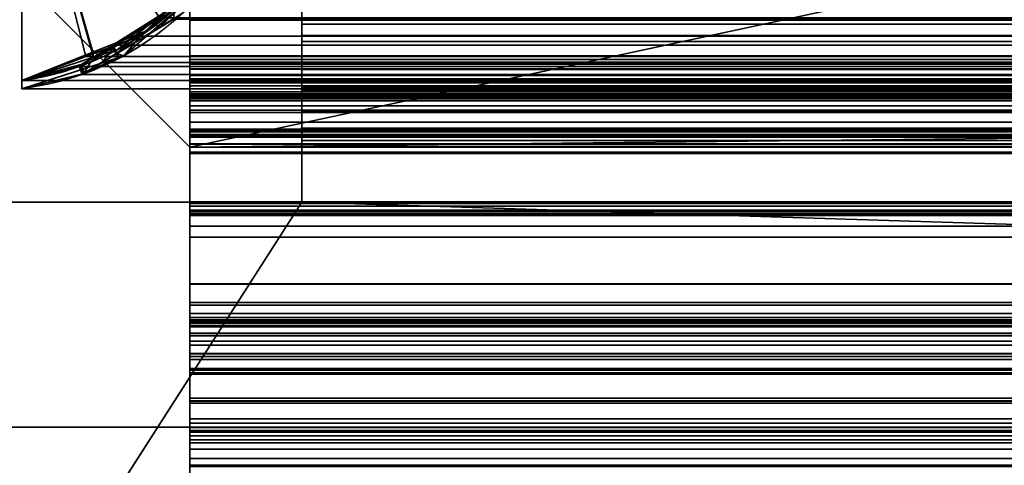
# Model space of a CAD drawing. Header units: millimetres. Extents: x -503 to 6703, y -110 to 249.
# Tile 687 of 1056: x 2599 to 2617, y -1 to 7. Entities that reach past the tile are written whole.
import ezdxf

# ---------------------------------------------------------------- set-up
doc = ezdxf.new("R2010")
doc.units = ezdxf.units.MM
doc.layers.add('151', color=7, linetype='Continuous', true_color=0xffffff)

# ---------------------------------------------------------------- blocks, each defined once
blk = doc.blocks.new('UG_SURFACE_003')
at = {"layer": '151', "color": 252, "linetype": 'Continuous', "lineweight": 35}
for points in [[(3602.5, -9.3, 2212.25), (3602.5, 230.4, 2212.25), (2397.5, 230.4, 2212.25), (2397.5, -9.3, 2212.25)], [(2547.5, -9.3, 2062.25), (2547.5, 230.4, 2062.25), (3452.5, 230.4, 2062.25), (3452.5, -9.3, 2062.25)]]:
    blk.add_3dface(points, dxfattribs=at)
blk = doc.blocks.new('UG_SURFACE_213')
at = {"layer": '151', "color": 35, "linetype": 'Continuous', "lineweight": 35}
for points in [[(2591, 0, 2), (3409, 0, 2), (3409, -2), (2591, -2)], [(2591, 0, 2), (2635.018, 0, 999.334), (2646, 0, 997)], [(2591, 0, 1027), (2619.148, 0, 1026.822), (2620.322, 0, 1015.657)], [(2646, 0, 997), (2656.982, 0, 999.334), (3409, 0, 2), (2591, 0, 2)], [(2620.322, 0, 1015.657), (2625.935, 0, 1005.934), (2591, 0, 2), (2591, 0, 1027)], [(2625.935, 0, 1005.934), (2635.018, 0, 999.334), (2591, 0, 2)], [(2591, 0, 1027), (2619.148, 0, 1106.822), (2620.322, 0, 1095.657)], [(2620.322, 0, 1095.657), (2630.13, 0, 1045.843), (2622.617, 0, 1037.5), (2591, 0, 1027)], [(2591, 0, 2017), (2630.13, 0, 1125.843), (2622.617, 0, 1117.5)], [(2591, 0, 2017), (2651.614, 0, 1130.41), (2640.386, 0, 1130.41)], [(2622.617, 0, 1037.5), (2619.148, 0, 1026.822), (2591, 0, 1027)], [(2640.386, 0, 1130.41), (2630.13, 0, 1125.843), (2591, 0, 2017)], [(2622.617, 0, 1117.5), (2619.148, 0, 1106.822), (2591, 0, 1027), (2591, 0, 2017)], [(2661.87, 0, 1125.843), (2651.614, 0, 1130.41), (2591, 0, 2017), (3409, 0, 2017)], [(3409, -9, 2017), (3409, 0, 2017), (2591, 0, 2017), (2591, -9, 2017)]]:
    blk.add_3dface(points, dxfattribs=at)
blk = doc.blocks.new('UG_SURFACE_267')
at = {"layer": '151', "color": 7, "linetype": 'Continuous', "lineweight": 35}
for points in [[(2600.685, 6.672, -5.75), (2601.441, 7.133, -5.75), (2602.218, 7.843, 2005.032)], [(2602.218, 7.843, 2005.032), (2600.82, 6.631, 2006.43), (2600.685, 6.672, -5.75)], [(2602.106, 7.91, 2005.144), (2601.115, 6.984, 2006.135), (2600.82, 6.631, 2006.43), (2602.218, 7.843, 2005.032)], [(2601.115, 6.984, 2006.135), (2602.106, 7.91, 2005.144), (2602.075, 7.902, -5.75)], [(2601.115, 6.984, 2006.135), (2602.075, 7.902, -5.75), (2601.886, 7.614, -5.75)], [(2602.218, 7.843, 2005.032), (2601.441, 7.133, -5.75), (2601.881, 7.401, -5.75)], [(2600.635, 6.805, 2006.615), (2601.886, 7.614, -5.75), (2601.344, 7.256, -5.75)], [(2601.886, 7.614, -5.75), (2600.635, 6.805, 2006.615), (2601.115, 6.984, 2006.135)], [(2601.881, 7.401, -5.75), (2601.441, 7.133, -5.75), (2601.344, 7.256, -5.75), (2601.886, 7.614, -5.75)], [(2600.613, 6.771, -5.75), (2601.344, 7.256, -5.75), (2601.441, 7.133, -5.75), (2600.685, 6.672, -5.75)], [(2601.344, 7.256, -5.75), (2600.613, 6.771, -5.75), (2600.635, 6.805, 2006.615)], [(2600.735, 6.603, 2006.515), (2600.82, 6.631, 2006.43), (2601.115, 6.984, 2006.135), (2600.635, 6.805, 2006.615)], [(2600.635, 6.805, 2006.615), (2599, 6.192, 2008.25), (2599, 6.041, 2008.25), (2600.735, 6.603, 2006.515)], [(2600.062, 6.473, -5.75), (2599, 6.192, 2008.25), (2600.635, 6.805, 2006.615)], [(2600.635, 6.805, 2006.615), (2600.228, 6.516, -5.75), (2600.062, 6.473, -5.75)], [(2600.685, 6.672, -5.75), (2600.114, 6.323, -5.75), (2600.228, 6.516, -5.75), (2600.613, 6.771, -5.75)], [(2600.635, 6.805, 2006.615), (2600.613, 6.771, -5.75), (2600.228, 6.516, -5.75)], [(2599, 6.042, -5.75), (2600.085, 6.306, -5.75), (2600.735, 6.603, 2006.515)], [(2600.735, 6.603, 2006.515), (2599, 6.041, 2008.25), (2599, 6.042, -5.75)], [(2600.114, 6.323, -5.75), (2600.062, 6.473, -5.75), (2600.228, 6.516, -5.75)], [(2600.085, 6.306, -5.75), (2600.114, 6.323, -5.75), (2600.735, 6.603, 2006.515)], [(2600.114, 6.323, -5.75), (2600.685, 6.672, -5.75), (2600.735, 6.603, 2006.515)], [(2600.82, 6.631, 2006.43), (2600.735, 6.603, 2006.515), (2600.685, 6.672, -5.75)], [(2600.085, 6.306, -5.75), (2599, 6.042, -5.75), (2599, 6.193, -5.75), (2600.062, 6.473, -5.75)], [(2600.062, 6.473, -5.75), (2599, 6.193, -5.75), (2599, 6.192, 2008.25)], [(2600.062, 6.473, -5.75), (2600.114, 6.323, -5.75), (2600.085, 6.306, -5.75)], [(2599, 6.192, 2008.25), (2599, 6.193, -5.75), (2599, 6.042, -5.75)], [(2599, 6.042, -5.75), (2599, 6.041, 2008.25), (2599, 6.192, 2008.25)]]:
    blk.add_3dface(points, dxfattribs=at)
blk = doc.blocks.new('UG_SURFACE_268')
at = {"layer": '151', "color": 14, "linetype": 'Continuous', "lineweight": 35}
for points in [[(2599, 11.15, -5.75), (2603.114, 9.856, -5.75), (2603.029, 9.388, -5.75), (2602.507, 8.517, -5.75)], [(2599, 11.15, -5.75), (2603.35, 11.15, -5.75), (2603.114, 9.856, -5.75)], [(2602.507, 8.517, -5.75), (2602.108, 7.852, -5.75), (2601.538, 7.4, -5.75), (2599, 11.15, -5.75)], [(2601.538, 7.4, -5.75), (2600.705, 6.739, -5.75), (2600.281, 6.604, -5.75), (2599, 11.15, -5.75)], [(2600.281, 6.604, -5.75), (2599, 6.192, -5.75), (2599, 11.15, -5.75)], [(2599, 6.192, -5.75), (2599, 6.192, 2008.25), (2599, 11.15, 2008.25), (2599, 11.15, -5.75)], [(2603.35, 11.15, 2003.9), (2603.35, 11.15, -5.75), (2599, 11.15, -5.75), (2599, 11.15, 2008.25)], [(2599, 11.15, 2008.25), (2601.551, 7.402, 2005.699), (2602.552, 8.519, 2004.698)], [(2602.552, 8.519, 2004.698), (2602.7, 8.684, 2004.55), (2603.144, 9.869, 2004.106), (2599, 11.15, 2008.25)], [(2599, 11.15, 2008.25), (2599, 6.192, 2008.25), (2600.27, 6.696, 2006.98)], [(2600.27, 6.696, 2006.98), (2601.276, 7.096, 2005.974), (2601.551, 7.402, 2005.699), (2599, 11.15, 2008.25)], [(2603.144, 9.869, 2004.106), (2603.248, 10.146, 2004.002), (2603.35, 11.15, 2003.9), (2599, 11.15, 2008.25)], [(2603.114, 9.856, -5.75), (2603.35, 11.15, -5.75), (2603.35, 11.15, 2003.9)], [(2603.35, 11.15, 2003.9), (2603.248, 10.146, 2004.002), (2603.114, 9.856, -5.75)], [(2603.248, 10.146, 2004.002), (2603.144, 9.869, 2004.106), (2603.114, 9.856, -5.75)], [(2602.507, 8.517, -5.75), (2603.029, 9.388, -5.75), (2603.144, 9.869, 2004.106)], [(2603.144, 9.869, 2004.106), (2602.7, 8.684, 2004.55), (2602.507, 8.517, -5.75)], [(2603.029, 9.388, -5.75), (2603.114, 9.856, -5.75), (2603.144, 9.869, 2004.106)], [(2602.7, 8.684, 2004.55), (2602.552, 8.519, 2004.698), (2602.507, 8.517, -5.75)], [(2602.552, 8.519, 2004.698), (2601.551, 7.402, 2005.699), (2602.108, 7.852, -5.75)], [(2602.108, 7.852, -5.75), (2602.507, 8.517, -5.75), (2602.552, 8.519, 2004.698)], [(2601.551, 7.402, 2005.699), (2601.538, 7.4, -5.75), (2602.108, 7.852, -5.75)], [(2600.281, 6.604, -5.75), (2600.705, 6.739, -5.75), (2601.551, 7.402, 2005.699)], [(2601.551, 7.402, 2005.699), (2601.276, 7.096, 2005.974), (2600.281, 6.604, -5.75)], [(2600.705, 6.739, -5.75), (2601.538, 7.4, -5.75), (2601.551, 7.402, 2005.699)], [(2601.276, 7.096, 2005.974), (2600.27, 6.696, 2006.98), (2600.281, 6.604, -5.75)], [(2599, 6.192, -5.75), (2600.281, 6.604, -5.75), (2600.27, 6.696, 2006.98)], [(2600.27, 6.696, 2006.98), (2599, 6.192, 2008.25), (2599, 6.192, -5.75)]]:
    blk.add_3dface(points, dxfattribs=at)
blk = doc.blocks.new('UG_SURFACE_269')
at = {"layer": '151', "color": 7, "linetype": 'Continuous', "lineweight": 35}
for points in [[(3398.885, 6.984, 2006.135), (2602.11, 7.947, 2005.14), (2601.718, 7.454, 2005.533)], [(3398.885, 6.984, 2006.135), (3397.875, 7.928, 2005.125), (2602.11, 7.947, 2005.14)], [(2601.717, 7.283, 2005.533), (2600.434, 6.512, 2006.816), (2600.66, 6.819, 2006.59), (2601.718, 7.454, 2005.533)], [(2601.718, 7.454, 2005.533), (2600.66, 6.819, 2006.59), (3399.332, 6.817, 2006.582)], [(2601.718, 7.454, 2005.533), (3399.332, 6.817, 2006.582), (3398.885, 6.984, 2006.135)], [(3398.816, 6.85, 2006.066), (2600.434, 6.512, 2006.816), (2601.717, 7.283, 2005.533)], [(2601.717, 7.283, 2005.533), (3398.302, 7.327, 2005.552), (3398.816, 6.85, 2006.066)], [(3399.332, 6.817, 2006.582), (2600.66, 6.819, 2006.59), (2600.029, 6.44, 2007.221)], [(2600.434, 6.512, 2006.816), (2600.079, 6.299, 2007.171), (2600.029, 6.44, 2007.221), (2600.66, 6.819, 2006.59)], [(2600.029, 6.44, 2007.221), (3401, 6.192, 2008.25), (3399.332, 6.817, 2006.582)], [(3398.816, 6.85, 2006.066), (3399.57, 6.571, 2006.82), (2600.434, 6.512, 2006.816)], [(2600.079, 6.299, 2007.171), (3399.57, 6.571, 2006.82), (3401, 6.041, 2008.25)], [(2600.079, 6.299, 2007.171), (2600.434, 6.512, 2006.816), (3399.57, 6.571, 2006.82)], [(2600.029, 6.44, 2007.221), (2599, 6.192, 2008.25), (3401, 6.192, 2008.25)], [(2600.079, 6.299, 2007.171), (2599, 6.041, 2008.25), (2599, 6.192, 2008.25), (2600.029, 6.44, 2007.221)], [(3401, 6.041, 2008.25), (2599, 6.041, 2008.25), (2600.079, 6.299, 2007.171)], [(2599, 6.041, 2008.25), (3401, 6.041, 2008.25), (3401, 6.192, 2008.25), (2599, 6.192, 2008.25)]]:
    blk.add_3dface(points, dxfattribs=at)
blk = doc.blocks.new('UG_SURFACE_275')
at = {"layer": '151', "color": 14, "linetype": 'Continuous', "lineweight": 35}
for points in [[(2599, 11.15, 2008.25), (2601.46, 7.306, 2005.79), (2601.115, 6.984, 2006.135), (2600.142, 6.62, 2007.108)], [(2600.142, 6.62, 2007.108), (2599, 6.192, 2008.25), (2599, 11.15, 2008.25)], [(3401, 11.15, 2008.25), (2599, 11.15, 2008.25), (2599, 6.192, 2008.25), (3401, 6.192, 2008.25)], [(2601.115, 6.984, 2006.135), (2601.46, 7.306, 2005.79), (3398.532, 7.304, 2005.782)], [(2601.115, 6.984, 2006.135), (3398.532, 7.304, 2005.782), (3399.843, 6.517, 2007.093)], [(3399.843, 6.517, 2007.093), (2600.142, 6.62, 2007.108), (2601.115, 6.984, 2006.135)], [(3399.971, 6.44, 2007.221), (2599, 6.192, 2008.25), (2600.142, 6.62, 2007.108)], [(2600.142, 6.62, 2007.108), (3399.843, 6.517, 2007.093), (3399.971, 6.44, 2007.221)], [(3399.971, 6.44, 2007.221), (3401, 6.192, 2008.25), (2599, 6.192, 2008.25)]]:
    blk.add_3dface(points, dxfattribs=at)
blk = doc.blocks.new('UG_SURFACE_286')
at = {"layer": '151', "color": 252, "linetype": 'Continuous', "lineweight": 35}
for points in [[(2585.5, -26.22, 2021.75), (3414.5, -26.22, 2021.75), (3414.5, 62.62, 2021.75), (2585.5, 62.62, 2021.75)], [(2587, -26.22, 2020.25), (2587, 62.62, 2020.25), (3413, 62.62, 2020.25), (3413, -26.22, 2020.25)]]:
    blk.add_3dface(points, dxfattribs=at)
blk = doc.blocks.new('UG_SURFACE_297')
at = {"layer": '151', "color": 252, "linetype": 'Continuous', "lineweight": 35}
for points in [[(2604, 14.42, -7.75), (2604, 4.014, -7.75), (2604, 4.014, -6.75), (2604, 14.42, -6.75)], [(3396, 4.014, -6.75), (3396, 14.42, -6.75), (2604, 14.42, -6.75), (2604, 4.014, -6.75)], [(2604, 4.014, -7.75), (2604, 14.42, -7.75), (3396, 14.42, -7.75), (3396, 4.014, -7.75)], [(2604, 8.034, 2.308), (3396, 8.034, 2.308), (3396, 6.993, 2.302), (2604, 6.993, 2.302)], [(2604, 8.034, 2.308), (2604, 6.993, 2.302), (2604, 7.196, 3.281), (2604, 7.821, 3.285)], [(2604, 7.196, 3.281), (3396, 7.196, 3.281), (3396, 7.821, 3.285), (2604, 7.821, 3.285)], [(2604, 6.481, 7.033), (3396, 6.481, 7.033), (3396, 7.5, 7.25), (2604, 7.5, 7.25)], [(2604, 7.5, 6.25), (3396, 7.5, 6.25), (3396, 6.889, 6.12), (2604, 6.889, 6.12)], [(2604, 7.5, 6.25), (2604, 6.889, 6.12), (2604, 6.481, 7.033), (2604, 7.5, 7.25)], [(2604, 6.624, 3.533), (3396, 6.624, 3.533), (3396, 7.196, 3.281), (2604, 7.196, 3.281)], [(2604, 6.993, 2.302), (2604, 6.039, 2.721), (2604, 6.624, 3.533), (2604, 7.196, 3.281)], [(2604, 6.993, 2.302), (3396, 6.993, 2.302), (3396, 6.039, 2.721), (2604, 6.039, 2.721)], [(2604, 6.889, 6.12), (3396, 6.889, 6.12), (3396, 6.384, 5.752), (2604, 6.384, 5.752)], [(2604, 5.64, 6.42), (2604, 6.481, 7.033), (2604, 6.889, 6.12), (2604, 6.384, 5.752)], [(2604, 6.204, 3.995), (3396, 6.204, 3.995), (3396, 6.624, 3.533), (2604, 6.624, 3.533)], [(2604, 6.204, 3.995), (2604, 6.624, 3.533), (2604, 6.039, 2.721), (2604, 5.34, 3.492)], [(2604, 5.64, 6.42), (3396, 5.64, 6.42), (3396, 6.481, 7.033), (2604, 6.481, 7.033)], [(2604, 6.384, 5.752), (3396, 6.384, 5.752), (3396, 6.072, 5.21), (2604, 6.072, 5.21)], [(2604, 6.384, 5.752), (2604, 6.072, 5.21), (2604, 5.121, 5.517), (2604, 5.64, 6.42)], [(2604, 6.009, 4.589), (3396, 6.009, 4.589), (3396, 6.204, 3.995), (2604, 6.204, 3.995)], [(2604, 5.34, 3.492), (2604, 5.014, 4.481), (2604, 6.009, 4.589), (2604, 6.204, 3.995)], [(2604, 6.072, 5.21), (3396, 6.072, 5.21), (3396, 6.009, 4.589), (2604, 6.009, 4.589)], [(2604, 5.014, 4.481), (2604, 5.121, 5.517), (2604, 6.072, 5.21), (2604, 6.009, 4.589)], [(2604, 6.039, 2.721), (3396, 6.039, 2.721), (3396, 5.34, 3.492), (2604, 5.34, 3.492)], [(2604, 5.121, 5.517), (3396, 5.121, 5.517), (3396, 5.64, 6.42), (2604, 5.64, 6.42)], [(2604, 5.34, 3.492), (3396, 5.34, 3.492), (3396, 5.014, 4.481), (2604, 5.014, 4.481)], [(2604, 5.014, 4.481), (3396, 5.014, 4.481), (3396, 5.121, 5.517), (2604, 5.121, 5.517)], [(2588, 4.014, -6.75), (2604, 4.014, -6.75), (2604, 4.014, -7.75), (2588, 4.014, -7.75)], [(2604, 4.014, -6.75), (2588, 4.014, -6.75), (2588, -20.953, -6.75), (3412, -20.953, -6.75)], [(2588, -20.953, -7.75), (2588, 4.014, -7.75), (2604, 4.014, -7.75)], [(2604, 4.014, -7.75), (3396, 4.014, -7.75), (2588, -20.953, -7.75)], [(3396, 4.014, -7.75), (3412, 4.014, -7.75), (3412, -20.953, -7.75), (2588, -20.953, -7.75)], [(3396, 4.014, -6.75), (2604, 4.014, -6.75), (3412, -20.953, -6.75)]]:
    blk.add_3dface(points, dxfattribs=at)
blk = doc.blocks.new('UG_SURFACE_299')
at = {"layer": '151', "color": 206, "linetype": 'Continuous', "lineweight": 35}
for points in [[(2602, 11.548, -4.589), (2602, 7.269, -4.589), (2602, 6.633, -3.562), (2602, 11.781, -3.562)], [(2602, 6.633, -3.562), (3398, 6.633, -3.562), (3398, 11.781, -3.562), (2602, 11.781, -3.562)], [(2602, 11.742, 3.5), (2602, 5.618, 3.5), (2602, 7.661, 4.502), (2602, 11.457, 4.502)], [(2602, 11.742, 3.5), (3398, 11.742, 3.5), (3398, 5.618, 3.5), (2602, 5.618, 3.5)], [(2602, 11.548, -4.589), (3398, 11.548, -4.589), (3398, 7.269, -4.589), (2602, 7.269, -4.589)], [(2602, 5.618, 3.5), (2602, 6.516, 4.784), (2602, 7.661, 4.502)], [(2602, 6.516, 4.784), (3398, 6.516, 4.784), (3398, 7.661, 4.502), (2602, 7.661, 4.502)], [(2602, 7.269, -4.589), (2602, 6.182, -4.92), (2602, 6.154, -4.802)], [(2602, 5.916, -5.693), (2602, 6.163, -5.029), (2602, 7.269, -4.589), (2602, 6.492, -5.935)], [(2602, 6.154, -4.802), (2602, 6.092, -4.713), (2602, 6.633, -3.562), (2602, 7.269, -4.589)], [(2602, 6.163, -5.029), (2602, 6.182, -4.92), (2602, 7.269, -4.589)], [(2602, 7.269, -4.589), (3398, 7.269, -4.589), (3398, 6.492, -5.935), (2602, 6.492, -5.935)], [(2602, 6.564, -3.556), (2602, 6.633, -3.562), (2602, 6.092, -4.713)], [(2602, 6.564, -3.556), (3398, 6.564, -3.556), (3398, 6.633, -3.562), (2602, 6.633, -3.562)], [(2602, 6.092, -4.713), (2602, 5.988, -4.646), (2602, 6.401, -3.492), (2602, 6.564, -3.556)], [(2602, 6.401, -3.492), (3398, 6.401, -3.492), (3398, 6.564, -3.556), (2602, 6.564, -3.556)], [(2602, 5.661, 5.418), (2602, 6.516, 4.784), (2602, 5.618, 3.5), (2602, 5.447, 3.464)], [(2602, 5.661, 5.418), (3398, 5.661, 5.418), (3398, 6.516, 4.784), (2602, 6.516, 4.784)], [(2602, 5.916, -5.693), (2602, 6.492, -5.935), (2602, 6.483, -5.949)], [(2602, 6.492, -5.935), (3398, 6.492, -5.935), (3398, 6.483, -5.949), (2602, 6.483, -5.949)], [(2602, 6.483, -5.949), (2602, 6.395, -6.035), (2602, 6.277, -6.081), (2602, 6.146, -6.077)], [(2602, 6.146, -6.077), (2602, 6.039, -6.027), (2602, 6.483, -5.949)], [(2602, 6.039, -6.027), (2602, 5.952, -5.933), (2602, 6.483, -5.949)], [(2602, 5.952, -5.933), (2602, 5.911, -5.824), (2602, 5.916, -5.693), (2602, 6.483, -5.949)], [(2602, 6.483, -5.949), (3398, 6.483, -5.949), (3398, 6.395, -6.035), (2602, 6.395, -6.035)], [(2602, 6.401, -3.492), (2602, 5.988, -4.646), (2602, 5.932, -4.632)], [(2602, 6.28, -3.37), (2602, 6.401, -3.492), (2602, 5.875, -4.628), (2602, 2.56, -4.675)], [(2602, 5.932, -4.632), (2602, 5.875, -4.628), (2602, 6.401, -3.492)], [(2602, 6.28, -3.37), (3398, 6.28, -3.37), (3398, 6.401, -3.492), (2602, 6.401, -3.492)], [(2602, 6.395, -6.035), (3398, 6.395, -6.035), (3398, 6.277, -6.081), (2602, 6.277, -6.081)], [(2602, 6.217, -3.208), (2602, 6.28, -3.37), (2602, 5.271, -3.344), (2602, 5.296, -3.189)], [(2602, 6.28, -3.37), (2602, 5.055, -3.582), (2602, 5.18, -3.49)], [(2602, 5.18, -3.49), (2602, 5.271, -3.344), (2602, 6.28, -3.37)], [(2602, 4.886, -3.622), (2602, 5.055, -3.582), (2602, 6.28, -3.37), (2602, 2.56, -4.675)], [(2602, 6.217, -3.208), (3398, 6.217, -3.208), (3398, 6.28, -3.37), (2602, 6.28, -3.37)], [(2602, 6.277, -6.081), (3398, 6.277, -6.081), (3398, 6.146, -6.077), (2602, 6.146, -6.077)], [(2602, 5.202, 3.011), (2602, 6.217, -3.208), (2602, 5.296, -3.189)], [(2602, 5.202, 3.011), (3398, 5.202, 3.011), (3398, 6.217, -3.208), (2602, 6.217, -3.208)], [(2602, 6.182, -4.92), (3398, 6.182, -4.92), (3398, 6.154, -4.802), (2602, 6.154, -4.802)], [(2602, 6.163, -5.029), (3398, 6.163, -5.029), (3398, 6.182, -4.92), (2602, 6.182, -4.92)], [(2602, 5.916, -5.693), (3398, 5.916, -5.693), (3398, 6.163, -5.029), (2602, 6.163, -5.029)], [(2602, 6.154, -4.802), (3398, 6.154, -4.802), (3398, 6.092, -4.713), (2602, 6.092, -4.713)], [(2602, 6.146, -6.077), (3398, 6.146, -6.077), (3398, 6.039, -6.027), (2602, 6.039, -6.027)], [(2602, 6.092, -4.713), (3398, 6.092, -4.713), (3398, 5.988, -4.646), (2602, 5.988, -4.646)], [(2602, 6.039, -6.027), (3398, 6.039, -6.027), (3398, 5.952, -5.933), (2602, 5.952, -5.933)], [(2602, 5.988, -4.646), (3398, 5.988, -4.646), (3398, 5.932, -4.632), (2602, 5.932, -4.632)], [(2602, 5.952, -5.933), (3398, 5.952, -5.933), (3398, 5.911, -5.824), (2602, 5.911, -5.824)], [(2602, 5.932, -4.632), (3398, 5.932, -4.632), (3398, 5.875, -4.628), (2602, 5.875, -4.628)], [(2602, 3.992, 9.234), (2602, 5.921, 9.65), (2602, 5.897, 9.543)], [(2602, 5.901, 9.772), (2602, 5.921, 9.65), (2602, 3.992, 9.234)], [(2602, 5.921, 9.65), (3398, 5.921, 9.65), (3398, 5.897, 9.543), (2602, 5.897, 9.543)], [(2602, 5.901, 9.772), (3398, 5.901, 9.772), (3398, 5.921, 9.65), (2602, 5.921, 9.65)], [(2602, 5.911, -5.824), (3398, 5.911, -5.824), (3398, 5.916, -5.693), (2602, 5.916, -5.693)], [(2602, 5.841, 9.867), (2602, 5.901, 9.772), (2602, 3.992, 9.234)], [(2602, 5.841, 9.867), (3398, 5.841, 9.867), (3398, 5.901, 9.772), (2602, 5.901, 9.772)], [(2602, 5.897, 9.543), (2602, 5.824, 9.441), (2602, 4.022, 9.166), (2602, 3.992, 9.234)], [(2602, 5.897, 9.543), (3398, 5.897, 9.543), (3398, 5.824, 9.441), (2602, 5.824, 9.441)], [(2602, 5.875, -4.628), (3398, 5.875, -4.628), (3398, 2.56, -4.675), (2602, 2.56, -4.675)], [(2602, 3.992, 9.234), (2602, 5.62, 9.963), (2602, 5.738, 9.939), (2602, 5.841, 9.867)], [(2602, 5.738, 9.939), (3398, 5.738, 9.939), (3398, 5.841, 9.867), (2602, 5.841, 9.867)], [(2602, 4.022, 9.166), (2602, 5.824, 9.441), (2602, 5.193, 8.592)], [(2602, 5.824, 9.441), (3398, 5.824, 9.441), (3398, 5.193, 8.592), (2602, 5.193, 8.592)], [(2602, 5.62, 9.963), (3398, 5.62, 9.963), (3398, 5.738, 9.939), (2602, 5.738, 9.939)], [(2602, 3.813, 5.915), (2602, 5.058, 6.429), (2602, 5.661, 5.418)], [(2602, 5.661, 5.418), (2602, 5.447, 3.464), (2602, 5.32, 3.377), (2602, 3.813, 5.915)], [(2602, 5.058, 6.429), (3398, 5.058, 6.429), (3398, 5.661, 5.418), (2602, 5.661, 5.418)], [(2602, 5.62, 9.963), (2602, 3.992, 9.234), (2602, 3.944, 9.28)], [(2602, 3.944, 9.28), (2602, 3.875, 9.307), (2602, 3.85, 9.963), (2602, 5.62, 9.963)], [(2602, 3.85, 9.963), (3398, 3.85, 9.963), (3398, 5.62, 9.963), (2602, 5.62, 9.963)], [(2602, 5.618, 3.5), (3398, 5.618, 3.5), (3398, 5.447, 3.464), (2602, 5.447, 3.464)], [(2602, 5.447, 3.464), (3398, 5.447, 3.464), (3398, 5.32, 3.377), (2602, 5.32, 3.377)], [(2602, 5.32, 3.377), (2602, 5.225, 3.233), (2602, 3.813, 5.915)], [(2602, 5.32, 3.377), (3398, 5.32, 3.377), (3398, 5.225, 3.233), (2602, 5.225, 3.233)], [(2602, 5.296, -3.189), (3398, 5.296, -3.189), (3398, 3.813, 5.915), (2602, 3.813, 5.915)], [(2602, 5.271, -3.344), (3398, 5.271, -3.344), (3398, 5.296, -3.189), (2602, 5.296, -3.189)], [(2602, 5.296, -3.189), (2602, 5.198, 3.045), (2602, 5.202, 3.011)], [(2602, 5.296, -3.189), (2602, 3.813, 5.915), (2602, 5.196, 3.079), (2602, 5.198, 3.045)], [(2602, 5.18, -3.49), (3398, 5.18, -3.49), (3398, 5.271, -3.344), (2602, 5.271, -3.344)], [(2602, 3.813, 5.915), (2602, 5.225, 3.233), (2602, 5.196, 3.079)], [(2602, 5.225, 3.233), (3398, 5.225, 3.233), (3398, 5.196, 3.079), (2602, 5.196, 3.079)], [(2602, 5.198, 3.045), (3398, 5.198, 3.045), (3398, 5.202, 3.011), (2602, 5.202, 3.011)], [(2602, 5.196, 3.079), (3398, 5.196, 3.079), (3398, 5.198, 3.045), (2602, 5.198, 3.045)], [(2602, 3.778, 6.463), (2602, 4.022, 9.166), (2602, 5.193, 8.592), (2602, 4.909, 7.463)], [(2602, 5.193, 8.592), (3398, 5.193, 8.592), (3398, 4.909, 7.463), (2602, 4.909, 7.463)], [(2602, 5.055, -3.582), (3398, 5.055, -3.582), (3398, 5.18, -3.49), (2602, 5.18, -3.49)], [(2602, 5.058, 6.429), (2602, 3.813, 5.915), (2602, 3.782, 6.188)], [(2602, 3.782, 6.188), (2602, 3.778, 6.463), (2602, 4.909, 7.463), (2602, 5.058, 6.429)], [(2602, 4.909, 7.463), (3398, 4.909, 7.463), (3398, 5.058, 6.429), (2602, 5.058, 6.429)], [(2602, 4.886, -3.622), (3398, 4.886, -3.622), (3398, 5.055, -3.582), (2602, 5.055, -3.582)], [(2602, 1.956, -3.705), (3398, 1.956, -3.705), (3398, 4.886, -3.622), (2602, 4.886, -3.622)], [(2602, 1.956, -3.705), (2602, 4.886, -3.622), (2602, 2.56, -4.675)], [(2602, 4.022, 9.166), (3398, 4.022, 9.166), (3398, 3.992, 9.234), (2602, 3.992, 9.234)], [(2602, 3.778, 6.463), (3398, 3.778, 6.463), (3398, 4.022, 9.166), (2602, 4.022, 9.166)], [(2602, 3.992, 9.234), (3398, 3.992, 9.234), (3398, 3.944, 9.28), (2602, 3.944, 9.28)], [(2602, 3.944, 9.28), (3398, 3.944, 9.28), (3398, 3.875, 9.307), (2602, 3.875, 9.307)], [(2602, 3.875, 9.307), (3398, 3.875, 9.307), (3398, 3.808, 9.306), (2602, 3.808, 9.306)], [(2602, 3.591, 9.909), (2602, 3.85, 9.963), (2602, 3.875, 9.307), (2602, 3.808, 9.306)], [(2602, 3.591, 9.909), (3398, 3.591, 9.909), (3398, 3.85, 9.963), (2602, 3.85, 9.963)], [(2602, 3.813, 5.915), (3398, 3.813, 5.915), (3398, 3.782, 6.188), (2602, 3.782, 6.188)], [(2602, 3.808, 9.306), (3398, 3.808, 9.306), (3398, 2.554, 8.056), (2602, 2.554, 8.056)], [(2602, 3.808, 9.306), (2602, 2.554, 8.056), (2602, 2.177, 8.523), (2602, 3.393, 9.771)], [(2602, 3.393, 9.771), (2602, 3.591, 9.909), (2602, 3.808, 9.306)], [(2602, 3.782, 6.188), (3398, 3.782, 6.188), (3398, 3.778, 6.463), (2602, 3.778, 6.463)], [(2602, 3.393, 9.771), (3398, 3.393, 9.771), (3398, 3.591, 9.909), (2602, 3.591, 9.909)], [(2602, 2.177, 8.523), (3398, 2.177, 8.523), (3398, 3.393, 9.771), (2602, 3.393, 9.771)], [(2602, 2.56, -4.675), (2602, 1.307, -4.675), (2602, 1.874, -3.701), (2602, 1.956, -3.705)], [(2602, 2.56, -4.675), (3398, 2.56, -4.675), (3398, 1.307, -4.675), (2602, 1.307, -4.675)], [(2602, 2.554, 8.056), (3398, 2.554, 8.056), (3398, 2.228, 7.837), (2602, 2.228, 7.837)], [(2602, 2.554, 8.056), (2602, 2.228, 7.837), (2602, 2.028, 8.423), (2602, 2.177, 8.523)], [(2602, 2.228, 7.837), (3398, 2.228, 7.837), (3398, 1.848, 7.769), (2602, 1.848, 7.769)], [(2602, 2.228, 7.837), (2602, 1.848, 7.769), (2602, 1.855, 8.392), (2602, 2.028, 8.423)], [(2602, 2.028, 8.423), (3398, 2.028, 8.423), (3398, 2.177, 8.523), (2602, 2.177, 8.523)], [(2602, 1.855, 8.392), (3398, 1.855, 8.392), (3398, 2.028, 8.423), (2602, 2.028, 8.423)], [(2602, 1.874, -3.701), (3398, 1.874, -3.701), (3398, 1.956, -3.705), (2602, 1.956, -3.705)], [(2602, 1.918, -0.829), (3398, 1.918, -0.829), (3398, 1.912, -0.873), (2602, 1.912, -0.873)], [(2602, 1.896, -0.661), (3398, 1.896, -0.661), (3398, 1.918, -0.829), (2602, 1.918, -0.829)], [(2602, 1.048, -1.051), (2602, 1.049, -0.976), (2602, 1.918, -0.829), (2602, 1.912, -0.873)], [(2602, 1.896, -0.661), (2602, 1.918, -0.829), (2602, 1.049, -0.976)], [(2602, 1.912, -0.873), (3398, 1.912, -0.873), (3398, 1.21, -2.79), (2602, 1.21, -2.79)], [(2602, 1.912, -0.873), (2602, 1.21, -2.79), (2602, 0.514, -2.508), (2602, 1.048, -1.051)], [(2602, 1.81, -0.519), (3398, 1.81, -0.519), (3398, 1.896, -0.661), (2602, 1.896, -0.661)], [(2602, 1.049, -0.976), (2602, 1.015, -0.885), (2602, 1.81, -0.519), (2602, 1.896, -0.661)], [(2602, 1.793, -3.688), (3398, 1.793, -3.688), (3398, 1.874, -3.701), (2602, 1.874, -3.701)], [(2602, 1.307, -4.675), (2602, 1.793, -3.688), (2602, 1.874, -3.701)], [(2602, 1.679, 8.434), (2602, 1.855, 8.392), (2602, 1.848, 7.769), (2602, 1.465, 7.86)], [(2602, 1.679, 8.434), (3398, 1.679, 8.434), (3398, 1.855, 8.392), (2602, 1.855, 8.392)], [(2602, 1.848, 7.769), (3398, 1.848, 7.769), (3398, 1.465, 7.86), (2602, 1.465, 7.86)], [(2602, 1.672, -0.421), (3398, 1.672, -0.421), (3398, 1.81, -0.519), (2602, 1.81, -0.519)], [(2602, 1.672, -0.421), (2602, 1.81, -0.519), (2602, 1.015, -0.885)], [(2602, 1.533, -3.58), (3398, 1.533, -3.58), (3398, 1.793, -3.688), (2602, 1.793, -3.688)], [(2602, 1.307, -4.675), (2602, 1.533, -3.58), (2602, 1.793, -3.688)], [(2602, 1.628, 8.463), (2602, 1.679, 8.434), (2602, 1.465, 7.86), (2602, 1.26, 7.993)], [(2602, 1.628, 8.463), (3398, 1.628, 8.463), (3398, 1.679, 8.434), (2602, 1.679, 8.434)], [(2602, 0.462, 0.783), (3398, 0.462, 0.783), (3398, 1.672, -0.421), (2602, 1.672, -0.421)], [(2602, 1.672, -0.421), (2602, 1.015, -0.885), (2602, 0.948, -0.814)], [(2602, 0.948, -0.814), (2602, -0.282, 0.448), (2602, 0.462, 0.783), (2602, 1.672, -0.421)], [(2602, 0.968, 9.015), (2602, 1.628, 8.463), (2602, 1.26, 7.993), (2602, 0.145, 8.931)], [(2602, 0.968, 9.015), (3398, 0.968, 9.015), (3398, 1.628, 8.463), (2602, 1.628, 8.463)], [(2602, 1.315, -3.36), (3398, 1.315, -3.36), (3398, 1.533, -3.58), (2602, 1.533, -3.58)], [(2602, 1.315, -3.36), (2602, 1.533, -3.58), (2602, 1.307, -4.675), (2602, 0.464, -3.693)], [(2602, 1.465, 7.86), (3398, 1.465, 7.86), (3398, 1.26, 7.993), (2602, 1.26, 7.993)], [(2602, 1.209, -3.103), (3398, 1.209, -3.103), (3398, 1.315, -3.36), (2602, 1.315, -3.36)], [(2602, 1.209, -3.103), (2602, 1.315, -3.36), (2602, 0.464, -3.693), (2602, 0.467, -3.687)], [(2602, -1.368, -3.786), (2602, 0.464, -3.693), (2602, 1.307, -4.675), (2602, -1.703, -4.76)], [(2602, 1.307, -4.675), (3398, 1.307, -4.675), (3398, -1.703, -4.76), (2602, -1.703, -4.76)], [(2602, 1.26, 7.993), (3398, 1.26, 7.993), (3398, 0.145, 8.931), (2602, 0.145, 8.931)], [(2602, 1.21, -2.79), (3398, 1.21, -2.79), (3398, 1.209, -3.103), (2602, 1.209, -3.103)], [(2602, 1.21, -2.79), (2602, 1.209, -3.103), (2602, 0.426, -3.165), (2602, 0.514, -2.508)], [(2602, 1.209, -3.103), (2602, 0.467, -3.687), (2602, 0.47, -3.668)], [(2602, 0.47, -3.668), (2602, 0.426, -3.165), (2602, 1.209, -3.103)], [(2602, 1.049, -0.976), (3398, 1.049, -0.976), (3398, 1.015, -0.885), (2602, 1.015, -0.885)], [(2602, 1.048, -1.051), (3398, 1.048, -1.051), (3398, 1.049, -0.976), (2602, 1.049, -0.976)], [(2602, 0.514, -2.508), (3398, 0.514, -2.508), (3398, 1.048, -1.051), (2602, 1.048, -1.051)], [(2602, 1.015, -0.885), (3398, 1.015, -0.885), (3398, 0.948, -0.814), (2602, 0.948, -0.814)], [(2602, 0.145, 8.931), (2602, -0.06, 9.881), (2602, 0.968, 9.015)], [(2602, -0.06, 9.881), (3398, -0.06, 9.881), (3398, 0.968, 9.015), (2602, 0.968, 9.015)], [(2602, 0.948, -0.814), (3398, 0.948, -0.814), (3398, -0.282, 0.448), (2602, -0.282, 0.448)], [(2602, 0.426, -3.165), (3398, 0.426, -3.165), (3398, 0.514, -2.508), (2602, 0.514, -2.508)], [(2602, 0.47, -3.668), (3398, 0.47, -3.668), (3398, 0.426, -3.165), (2602, 0.426, -3.165)], [(2602, 0.467, -3.687), (3398, 0.467, -3.687), (3398, 0.47, -3.668), (2602, 0.47, -3.668)], [(2602, 0.464, -3.693), (3398, 0.464, -3.693), (3398, 0.467, -3.687), (2602, 0.467, -3.687)], [(2602, -1.368, -3.786), (3398, -1.368, -3.786), (3398, 0.464, -3.693), (2602, 0.464, -3.693)], [(2602, -0.705, 3.173), (3398, -0.705, 3.173), (3398, 0.462, 0.783), (2602, 0.462, 0.783)], [(2602, -0.282, 0.448), (2602, -1.462, 2.956), (2602, -0.705, 3.173), (2602, 0.462, 0.783)], [(2602, 0.145, 8.931), (3398, 0.145, 8.931), (3398, 0.068, 8.973), (2602, 0.068, 8.973)], [(2602, 0.145, 8.931), (2602, 0.068, 8.973), (2602, -0.06, 9.881)], [(2602, 0.068, 8.973), (3398, 0.068, 8.973), (3398, -0.01, 8.98), (2602, -0.01, 8.98)], [(2602, -0.06, 9.881), (2602, 0.068, 8.973), (2602, -0.01, 8.98)], [(2602, -0.01, 8.98), (3398, -0.01, 8.98), (3398, -0.093, 8.956), (2602, -0.093, 8.956)], [(2602, -0.23, 9.954), (2602, -0.06, 9.881), (2602, -0.01, 8.98), (2602, -0.093, 8.956)], [(2602, -0.23, 9.954), (3398, -0.23, 9.954), (3398, -0.06, 9.881), (2602, -0.06, 9.881)], [(2602, -0.093, 8.956), (3398, -0.093, 8.956), (3398, -0.154, 8.906), (2602, -0.154, 8.906)], [(2602, -0.093, 8.956), (2602, -0.393, 9.957), (2602, -0.23, 9.954)], [(2602, -0.093, 8.956), (2602, -0.563, 9.891), (2602, -0.393, 9.957)], [(2602, -0.682, 9.776), (2602, -0.563, 9.891), (2602, -0.093, 8.956), (2602, -0.154, 8.906)], [(2602, -0.154, 8.906), (3398, -0.154, 8.906), (3398, -1.382, 6.79), (2602, -1.382, 6.79)], [(2602, -0.154, 8.906), (2602, -1.382, 6.79), (2602, -4.783, 2.399), (2602, -0.682, 9.776)], [(2602, -0.393, 9.957), (3398, -0.393, 9.957), (3398, -0.23, 9.954), (2602, -0.23, 9.954)], [(2602, -0.282, 0.448), (3398, -0.282, 0.448), (3398, -1.462, 2.956), (2602, -1.462, 2.956)], [(2602, -0.563, 9.891), (3398, -0.563, 9.891), (3398, -0.393, 9.957), (2602, -0.393, 9.957)], [(2602, -0.682, 9.776), (3398, -0.682, 9.776), (3398, -0.563, 9.891), (2602, -0.563, 9.891)], [(2602, -4.783, 2.399), (3398, -4.783, 2.399), (3398, -0.682, 9.776), (2602, -0.682, 9.776)]]:
    blk.add_3dface(points, dxfattribs=at)
blk = doc.blocks.new('UG_SURFACE_304')
at = {"layer": '151', "color": 252, "linetype": 'Continuous', "lineweight": 35}
for points in [[(2639.3, 13.42, 2008.75), (2639.3, 13, 2008.75), (2602, 5, 2008.75), (2597.5, 9.5, 2008.75)], [(3346.8, 13, 2010.25), (3344.3, 13, 2010.25), (2597.5, 9.5, 2010.25), (2602, 5, 2010.25)], [(3398, 5, 2008.75), (2602, 5, 2008.75), (2639.3, 13, 2008.75), (2641.8, 13, 2008.75)], [(2602, 5, 2010.25), (3358.2, 13, 2010.25), (3346.8, 13, 2010.25)], [(2602, 5, 2010.25), (3398, 5, 2010.25), (3360.7, 13, 2010.25), (3358.2, 13, 2010.25)], [(2597.5, 9.5, 2010.25), (2597.5, 9.5, 2008.75), (2602, 5, 2008.75), (2602, 5, 2010.25)], [(3398, 5, 2008.75), (3398, 5, 2010.25), (2602, 5, 2010.25), (2602, 5, 2008.75)]]:
    blk.add_3dface(points, dxfattribs=at)

msp = doc.modelspace()

# ---------------------------------------------------------------- linework, layer by layer
at = {"layer": '151', "color": 251, "linetype": 'Continuous', "lineweight": -3, "true_color": 0x636466}
for p, q in [((2604, 14.42, -6.75), (2604, 4.014, -6.75)), ((2604, 14.42, -7.75), (2604, 4.014, -7.75)), ((2602, 6.633, -3.562), (2602, 11.781, -3.562)), ((2602, 11.742, 3.5), (2602, 5.618, 3.5)), ((2602, 7.269, -4.589), (2602, 11.548, -4.589)), ((2599, 11.15, 2008.25), (2599, 6.192, 2008.25)), ((2599, 11.15, 2008.25), (2599, 6.192, 2008.25)), ((2599, 6.192, -5.75), (2599, 11.15, -5.75)), ((2597.5, 9.5, 2010.25), (2602, 5, 2010.25)), ((2602, 5, 2008.75), (2597.5, 9.5, 2008.75)), ((3398, 7.269, -4.589), (2602, 7.269, -4.589)), ((2602, 6.492, -5.935), (2602, 7.269, -4.589)), ((3398, 6.633, -3.562), (2602, 6.633, -3.562)), ((3398, 6.492, -5.935), (2602, 6.492, -5.935)), ((2599, 6.192, 2008.25), (2599, 6.041, 2008.25)), ((2599, 6.192, 2008.25), (2599, 6.041, 2008.25)), ((3398, 6.217, -3.208), (2602, 6.217, -3.208)), ((2602, 5.202, 3.011), (2602, 6.217, -3.208)), ((2602, 6.163, -5.029), (2602, 5.916, -5.693)), ((3398, 6.163, -5.029), (2602, 6.163, -5.029)), ((3398, 6.146, -6.077), (2602, 6.146, -6.077)), ((3398, 5.988, -4.646), (2602, 5.988, -4.646)), ((3398, 5.916, -5.693), (2602, 5.916, -5.693)), ((2602, 2.56, -4.675), (2602, 5.875, -4.628)), ((3398, 5.875, -4.628), (2602, 5.875, -4.628)), ((3398, 5.841, 9.867), (2602, 5.841, 9.867)), ((3398, 5.824, 9.441), (2602, 5.824, 9.441)), ((3398, 5.661, 5.418), (2602, 5.661, 5.418)), ((2602, 5.62, 9.963), (2602, 3.85, 9.963)), ((3398, 5.62, 9.963), (2602, 5.62, 9.963)), ((3398, 5.618, 3.5), (2602, 5.618, 3.5)), ((3398, 5.296, -3.189), (2602, 5.296, -3.189)), ((2602, 5.296, -3.189), (2602, 3.813, 5.915)), ((3398, 5.202, 3.011), (2602, 5.202, 3.011)), ((3398, 5.196, 3.079), (2602, 5.196, 3.079)), ((2602, 5, 2008.75), (3398, 5, 2008.75)), ((2602, 5, 2010.25), (3398, 5, 2010.25)), ((2602, 5, 2010.25), (2602, 5, 2008.75)), ((2602, 1.956, -3.705), (2602, 4.886, -3.622)), ((3398, 4.886, -3.622), (2602, 4.886, -3.622)), ((2604, 4.014, -7.75), (2588, 4.014, -7.75)), ((2604, 4.014, -6.75), (2588, 4.014, -6.75)), ((3398, 4.022, 9.166), (2602, 4.022, 9.166)), ((2602, 3.778, 6.463), (2602, 4.022, 9.166)), ((2604, 4.014, -7.75), (2604, 4.014, -6.75)), ((3398, 3.85, 9.963), (2602, 3.85, 9.963)), ((3398, 3.813, 5.915), (2602, 3.813, 5.915)), ((3398, 3.808, 9.306), (2602, 3.808, 9.306)), ((2602, 3.808, 9.306), (2602, 2.554, 8.056)), ((3398, 3.778, 6.463), (2602, 3.778, 6.463)), ((2602, 3.393, 9.771), (2602, 2.177, 8.523)), ((3398, 3.393, 9.771), (2602, 3.393, 9.771)), ((3398, 2.56, -4.675), (2602, 2.56, -4.675)), ((3398, 2.554, 8.056), (2602, 2.554, 8.056)), ((3398, 2.177, 8.523), (2602, 2.177, 8.523)), ((3398, 1.956, -3.705), (2602, 1.956, -3.705)), ((2602, 1.912, -0.873), (2602, 1.21, -2.79)), ((3398, 1.912, -0.873), (2602, 1.912, -0.873)), ((3398, 1.793, -3.688), (2602, 1.793, -3.688)), ((3398, 1.672, -0.421), (2602, 1.672, -0.421)), ((3398, 1.628, 8.463), (2602, 1.628, 8.463)), ((2602, 1.628, 8.463), (2602, 0.968, 9.015)), ((2602, 1.26, 7.993), (2602, 0.145, 8.931)), ((3398, 1.26, 7.993), (2602, 1.26, 7.993)), ((3398, 1.21, -2.79), (2602, 1.21, -2.79)), ((3398, 1.048, -1.051), (2602, 1.048, -1.051)), ((2602, 1.048, -1.051), (2602, 0.514, -2.508)), ((2602, 0.968, 9.015), (2602, -0.06, 9.881)), ((3398, 0.968, 9.015), (2602, 0.968, 9.015)), ((3398, 0.948, -0.814), (2602, 0.948, -0.814)), ((3398, 0.514, -2.508), (2602, 0.514, -2.508)), ((3398, 0.464, -3.693), (2602, 0.464, -3.693)), ((2591, 0, 2), (3409, 0, 2)), ((3398, 0.145, 8.931), (2602, 0.145, 8.931)), ((3409, 0, 2017), (2591, 0, 2017)), ((3398, -0.06, 9.881), (2602, -0.06, 9.881)), ((3398, -0.154, 8.906), (2602, -0.154, 8.906)), ((2602, -0.154, 8.906), (2602, -1.382, 6.79))]:
    msp.add_line(p, q, dxfattribs=at)
msp.add_arc((2598.35, 11.15, -5.75), 5, 277.4696, 0, dxfattribs=at)
at = {"layer": '151', "color": 251, "linetype": 'Continuous', "lineweight": -3, "true_color": 0x636466, "extrusion": (1, 0, 0)}
for radius in [2.5, 1.5]:
    msp.add_arc((7.5, 4.75, 2604), radius, 90, 282.3373, dxfattribs=at)
at = {"layer": '151', "color": 251, "linetype": 'Continuous', "lineweight": -3, "true_color": 0x636466}
for points, degree, knots in [([(2603.5, 11.15, -5.75), (2603.5, 9.798, -5.75), (2602.945, 8.462, -5.75), (2601.192, 6.708, -5.75), (2600.122, 6.189, -5.75), (2599, 6.042, -5.75)], 3, [0, 0, 0, 0, 0.543753, 0.543753, 1, 1, 1, 1]), ([(2599, 6.192, 2008.25), (2599.509, 6.259, 2007.741), (2600.003, 6.402, 2007.247), (2600.961, 6.853, 2006.289), (2601.428, 7.167, 2005.822), (2602.262, 7.982, 2004.988), (2602.637, 8.492, 2004.613), (2603.184, 9.71, 2004.066), (2603.35, 10.421, 2003.9), (2603.35, 11.15, 2003.9)], 3, [0, 0, 0, 0, 0.25, 0.25, 0.5, 0.5, 0.75, 0.75, 1, 1, 1, 1]), ([(2603.35, 11.15, 2003.9), (2603.35, 10.421, 2003.9), (2603.186, 9.716, 2004.064), (2602.643, 8.501, 2004.607), (2602.27, 7.992, 2004.98), (2601.014, 6.759, 2006.236), (2600.017, 6.326, 2007.233), (2599, 6.192, 2008.25)], 3, [0, 0, 0, 0, 0.25, 0.25, 0.5, 0.5, 1, 1, 1, 1]), ([(2603.5, 11.15, 2003.75), (2603.5, 10.397, 2003.75), (2603.33, 9.669, 2003.92), (2602.767, 8.414, 2004.483), (2602.382, 7.889, 2004.868), (2601.081, 6.619, 2006.169), (2600.051, 6.175, 2007.199), (2599, 6.041, 2008.25)], 3, [0, 0, 0, 0, 0.25, 0.25, 0.5, 0.5, 1, 1, 1, 1]), ([(2603.35, 11.15, 2003.9), (2603.35, 10.429, 2003.9), (2603.185, 9.712, 2004.065), (2602.638, 8.494, 2004.612), (2602.263, 7.983, 2004.987), (2601.429, 7.168, 2005.821), (2600.961, 6.853, 2006.289), (2600.003, 6.402, 2007.247), (2599.509, 6.259, 2007.741), (2599, 6.192, 2008.25)], 3, [0, 0, 0, 0, 0.25, 0.25, 0.5, 0.5, 0.75, 0.75, 1, 1, 1, 1]), ([(2603.35, 11.15, -5.75), (2603.35, 10.561, -5.75), (2603.243, 9.925, -5.75), (2602.755, 8.694, -5.75), (2602.374, 8.103, -5.75), (2601.397, 7.126, -5.75), (2600.806, 6.745, -5.75), (2599.796, 6.345, -5.75), (2599.394, 6.245, -5.75), (2599.001, 6.193, -5.75)], 3, [0, 0, 0, 0, 0.27469, 0.27469, 0.549381, 0.549381, 0.824071, 0.824071, 1, 1, 1, 1]), ([(3401, 6.192, 2008.25), (2699, 6.192, 2008.25), (2599, 6.192, 2008.25)], 1, [0, 0, 0.875312, 1, 1]), ([(2599, 6.192, -5.75), (2599, 6.192, -2.417), (2599, 6.192, 0.917), (2599, 6.192, 17.583), (2599, 6.192, 30.917), (2599, 6.192, 57.583), (2599, 6.192, 70.917), (2599, 6.192, 110.917), (2599, 6.192, 137.583), (2599, 6.192, 190.917), (2599, 6.192, 217.583), (2599, 6.192, 257.583), (2599, 6.192, 270.917), (2599, 6.192, 310.917), (2599, 6.192, 337.583), (2599, 6.192, 377.583), (2599, 6.192, 390.917), (2599, 6.192, 430.917), (2599, 6.192, 457.583), (2599, 6.192, 497.583), (2599, 6.192, 510.917), (2599, 6.192, 550.917), (2599, 6.192, 577.583), (2599, 6.192, 630.917), (2599, 6.192, 657.583), (2599, 6.192, 697.583), (2599, 6.192, 710.917), (2599, 6.192, 750.917), (2599, 6.192, 777.583), (2599, 6.192, 817.583), (2599, 6.192, 830.917), (2599, 6.192, 870.917), (2599, 6.192, 897.583), (2599, 6.192, 937.583), (2599, 6.192, 950.917), (2599, 6.192, 990.917), (2599, 6.192, 1017.583), (2599, 6.192, 1070.917), (2599, 6.192, 1097.583), (2599, 6.192, 1137.583), (2599, 6.192, 1150.917), (2599, 6.192, 1190.917), (2599, 6.192, 1217.583), (2599, 6.192, 1257.583), (2599, 6.192, 1270.917), (2599, 6.192, 1310.917), (2599, 6.192, 1337.583), (2599, 6.192, 1377.583), (2599, 6.192, 1390.917), (2599, 6.192, 1430.917), (2599, 6.192, 1457.583), (2599, 6.192, 1510.917), (2599, 6.192, 1537.583), (2599, 6.192, 1577.583), (2599, 6.192, 1590.917), (2599, 6.192, 1630.917), (2599, 6.192, 1657.583), (2599, 6.192, 1697.583), (2599, 6.192, 1710.917), (2599, 6.192, 1750.917), (2599, 6.192, 1777.583), (2599, 6.192, 1817.583), (2599, 6.192, 1830.917), (2599, 6.192, 1871.583), (2599, 6.192, 1898.917), (2599, 6.192, 1939.917), (2599, 6.192, 1953.583), (2599, 6.192, 1980.917), (2599, 6.192, 1994.583), (2599, 6.192, 2008.25)], 3, [0, 0, 0, 0, 0.004965, 0.004965, 0.024826, 0.024826, 0.044687, 0.044687, 0.084409, 0.084409, 0.124131, 0.124131, 0.143992, 0.143992, 0.183714, 0.183714, 0.203575, 0.203575, 0.243297, 0.243297, 0.263158, 0.263158, 0.30288, 0.30288, 0.342602, 0.342602, 0.362463, 0.362463, 0.402185, 0.402185, 0.422046, 0.422046, 0.461768, 0.461768, 0.481629, 0.481629, 0.521351, 0.521351, 0.561072, 0.561072, 0.580933, 0.580933, 0.620655, 0.620655, 0.640516, 0.640516, 0.680238, 0.680238, 0.700099, 0.700099, 0.739821, 0.739821, 0.779543, 0.779543, 0.799404, 0.799404, 0.839126, 0.839126, 0.858987, 0.858987, 0.898709, 0.898709, 0.91857, 0.91857, 0.959285, 0.959285, 0.979643, 0.979643, 1, 1, 1, 1]), ([(2599, 6.192, 2008.25), (2632.333, 6.192, 2008.25), (2665.667, 6.192, 2008.25), (2702.333, 6.192, 2008.25), (2705.667, 6.192, 2008.25), (2722.333, 6.192, 2008.25), (2735.667, 6.192, 2008.25), (2762.333, 6.192, 2008.25), (2775.667, 6.192, 2008.25), (2802.333, 6.192, 2008.25), (2815.667, 6.192, 2008.25), (2842.333, 6.192, 2008.25), (2855.667, 6.192, 2008.25), (2875.667, 6.192, 2008.25), (2882.333, 6.192, 2008.25), (2895.667, 6.192, 2008.25), (2902.333, 6.192, 2008.25), (2915.667, 6.192, 2008.25), (2922.333, 6.192, 2008.25), (2935.667, 6.192, 2008.25), (2942.333, 6.192, 2008.25), (2955.667, 6.192, 2008.25), (2962.333, 6.192, 2008.25), (2975.667, 6.192, 2008.25), (2982.333, 6.192, 2008.25), (2995.667, 6.192, 2008.25), (3002.333, 6.192, 2008.25), (3015.667, 6.192, 2008.25), (3022.333, 6.192, 2008.25), (3035.667, 6.192, 2008.25), (3042.333, 6.192, 2008.25), (3055.667, 6.192, 2008.25), (3062.333, 6.192, 2008.25), (3075.667, 6.192, 2008.25), (3082.333, 6.192, 2008.25), (3095.667, 6.192, 2008.25), (3102.333, 6.192, 2008.25), (3122.333, 6.192, 2008.25), (3135.667, 6.192, 2008.25), (3155.667, 6.192, 2008.25), (3162.333, 6.192, 2008.25), (3182.333, 6.192, 2008.25), (3195.667, 6.192, 2008.25), (3222.333, 6.192, 2008.25), (3235.667, 6.192, 2008.25), (3257.667, 6.192, 2008.25), (3266.333, 6.192, 2008.25), (3283.667, 6.192, 2008.25), (3292.333, 6.192, 2008.25), (3304.333, 6.192, 2008.25), (3307.667, 6.192, 2008.25), (3324.333, 6.192, 2008.25), (3337.667, 6.192, 2008.25), (3367.667, 6.192, 2008.25), (3384.333, 6.192, 2008.25), (3401, 6.192, 2008.25)], 3, [0, 0, 0, 0, 0.124688, 0.124688, 0.137157, 0.137157, 0.187032, 0.187032, 0.236908, 0.236908, 0.286783, 0.286783, 0.336658, 0.336658, 0.361596, 0.361596, 0.386534, 0.386534, 0.411471, 0.411471, 0.436409, 0.436409, 0.461347, 0.461347, 0.486284, 0.486284, 0.511222, 0.511222, 0.53616, 0.53616, 0.561097, 0.561097, 0.586035, 0.586035, 0.610973, 0.610973, 0.63591, 0.63591, 0.685786, 0.685786, 0.710723, 0.710723, 0.760599, 0.760599, 0.810474, 0.810474, 0.842893, 0.842893, 0.875312, 0.875312, 0.887781, 0.887781, 0.937656, 0.937656, 1, 1, 1, 1]), ([(2599, 6.041, 2008.25), (2699, 6.041, 2008.25), (3401, 6.041, 2008.25)], 1, [0, 0, 0.124688, 1, 1])]:
    msp.add_open_spline(points, degree=degree, knots=knots, dxfattribs=at)
for points, weights in [([(2599, 6.192, 2008.25), (2603.35, 6.763, 2003.9), (2603.35, 11.15, 2003.9)], [0.952079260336, 0.733433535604, 1]), ([(2603.5, 11.15, 2003.75), (2603.5, 6.614, 2003.75), (2599, 6.041, 2008.25)], [1, 0.732680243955, 0.953318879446])]:
    msp.add_rational_spline(points, weights, degree=2, dxfattribs=at)
for points, degree in [([(2602, 7.661, 4.502), (2602, 6.899, 4.527), (2602, 6.178, 4.857), (2602, 5.661, 5.418)], 3), ([(2602, 6.217, -3.208), (2602, 6.251, -3.411), (2602, 6.427, -3.562), (2602, 6.633, -3.562)], 3), ([(2602, 6.146, -6.077), (2602, 6.28, -6.11), (2602, 6.42, -6.053), (2602, 6.492, -5.935)], 3), ([(2598.999, 6.042, -5.75), (2598.999, 6.092, -5.75), (2599, 6.142, -5.75), (2599, 6.192, -5.75)], 3), ([(2599, 6.192, 2008.25), (2599, 6.192, -5.75)], 1), ([(2602, 5.988, -4.646), (2602, 6.142, -4.704), (2602, 6.22, -4.875), (2602, 6.163, -5.029)], 3), ([(2599, 6.041, -5.75), (2599, 6.041, 2008.25)], 1), ([(2602, 5.916, -5.693), (2602, 5.874, -5.863), (2602, 5.977, -6.034), (2602, 6.146, -6.077)], 3), ([(2602, 5.875, -4.628), (2602, 5.914, -4.627), (2602, 5.952, -4.633), (2602, 5.988, -4.646)], 3), ([(2602, 5.824, 9.441), (2602, 5.946, 9.554), (2602, 5.954, 9.744), (2602, 5.841, 9.867)], 3), ([(2602, 5.841, 9.867), (2602, 5.784, 9.928), (2602, 5.704, 9.963), (2602, 5.62, 9.963)], 3), ([(2602, 5.661, 5.418), (2602, 4.595, 6.574), (2602, 4.668, 8.375), (2602, 5.824, 9.441)], 3), ([(2602, 5.618, 3.5), (2602, 5.385, 3.5), (2602, 5.196, 3.312), (2602, 5.196, 3.079)], 3), ([(2602, 4.886, -3.622), (2602, 5.119, -3.616), (2602, 5.302, -3.422), (2602, 5.296, -3.189)], 3), ([(2602, 5.196, 3.079), (2602, 5.196, 3.056), (2602, 5.198, 3.033), (2602, 5.202, 3.011)], 3), ([(2602, 4.022, 9.166), (2602, 4.001, 9.263), (2602, 3.906, 9.326), (2602, 3.808, 9.306)], 3), ([(2602, 3.85, 9.963), (2602, 3.678, 9.963), (2602, 3.513, 9.894), (2602, 3.393, 9.771)], 3), ([(2602, 3.813, 5.915), (2602, 3.783, 6.096), (2602, 3.772, 6.28), (2602, 3.778, 6.463)], 3), ([(2602, -3.142, -5.218), (2602, -1.753, -4.41), (2602, 0.584, -4.732), (2602, 2.56, -4.675)], 3), ([(2602, 2.554, 8.056), (2602, 2.206, 7.699), (2602, 1.641, 7.671), (2602, 1.26, 7.993)], 3), ([(2602, 2.177, 8.523), (2602, 2.032, 8.374), (2602, 1.801, 8.349), (2602, 1.628, 8.463)], 3), ([(2602, 1.793, -3.688), (2602, 1.846, -3.7), (2602, 1.901, -3.705), (2602, 1.956, -3.705)], 3), ([(2602, 1.672, -0.421), (2602, 1.848, -0.497), (2602, 1.948, -0.685), (2602, 1.912, -0.873)], 3), ([(2602, 1.21, -2.79), (2602, 1.123, -3.199), (2602, 1.384, -3.601), (2602, 1.793, -3.688)], 3), ([(2602, -0.821, 5.888), (2602, -1.221, 3.485), (2602, -0.263, 1.059), (2602, 1.672, -0.421)], 3), ([(2602, 0.948, -0.814), (2602, 1.024, -0.867), (2602, 1.063, -0.96), (2602, 1.048, -1.051)], 3), ([(2602, -1.544, 5.786), (2602, -1.995, 3.295), (2602, -1.037, 0.757), (2602, 0.948, -0.814)], 3), ([(2602, 0.514, -2.508), (2602, 0.324, -3.043), (2602, 0.504, -3.638), (2602, 0.464, -3.693)], 3), ([(2602, 0.464, -3.693), (2602, -0.346, -3.578), (2602, -2.252, -3.84), (2602, -3.617, -4.34)], 3), ([(2602, 0.145, 8.931), (2602, 0.055, 9.007), (2602, -0.079, 8.995), (2602, -0.154, 8.906)], 3), ([(2602, -0.06, 9.881), (2602, -0.261, 10.023), (2602, -0.539, 9.977), (2602, -0.682, 9.776)], 3)]:
    msp.add_open_spline(points, degree=degree, dxfattribs=at)

# ---------------------------------------------------------------- block references
for name in ['UG_SURFACE_267', 'UG_SURFACE_269', 'UG_SURFACE_003', 'UG_SURFACE_286', 'UG_SURFACE_304', 'UG_SURFACE_213', 'UG_SURFACE_297', 'UG_SURFACE_299', 'UG_SURFACE_268', 'UG_SURFACE_275']:
    msp.add_blockref(name, (0, 0), dxfattribs=at)

doc.saveas('drawing.dxf')
